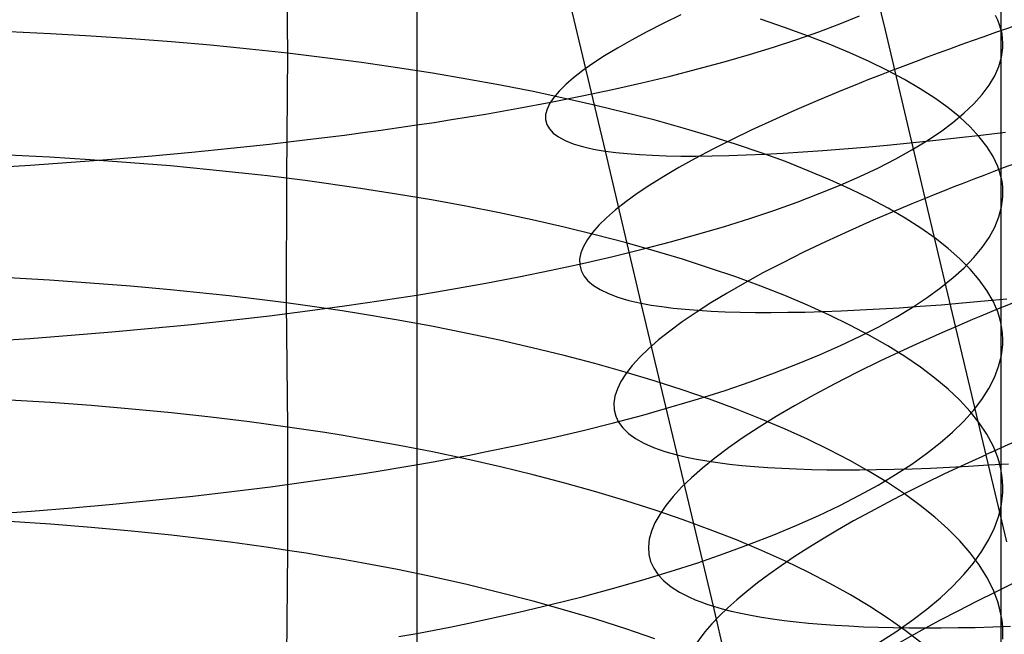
# Model space of a CAD drawing. Extents: x -383 to 1849, y -1185 to -529.
# Tile 527 of 656: x 415.65 to 427.01, y -1039.69 to -1032.6. Entities that reach past the tile are written whole.
import ezdxf

# ---------------------------------------------------------------- set-up
doc = ezdxf.new("R2010")
doc.units = 0
doc.layers.add('PREDEFINITO', color=7, linetype='CONTINUOUS')

msp = doc.modelspace()

# ---------------------------------------------------------------- linework, layer by layer
at = {"layer": 'PREDEFINITO'}
for p, q in [((422.41, -1034.117, 483.497), (421.57, -1030.589, 483.028)), ((426.972, -1031.006, 661.667), (426.973, -1032.712, 661.378)), ((425.639, -1032.722, 498.102), (425.286, -1031.233, 497.845)), ((418.729, -1031.537, 648.83), (418.74, -1032.988, 648.524)), ((420.233, -1031.846, 675.105), (420.232, -1033.816, 674.783)), ((423.076, -1032.646, 494.414), (422.886, -1032.743, 493.972)), ((423.28, -1032.547, 494.849), (423.076, -1032.646, 494.414)), ((424.477, -1032.69, 653.904), (424.2, -1032.597, 653.507)), ((425.113, -1032.65, 669.514), (425.341, -1032.558, 669.087)), ((426.936, -1032.605, 660.904), (426.911, -1032.552, 660.667)), ((426.956, -1032.659, 661.141), (426.936, -1032.605, 660.904)), ((416.008, -1032.766, 647.517), (415.533, -1032.743, 647.402)), ((422.886, -1032.743, 493.972), (422.71, -1032.837, 493.523)), ((424.741, -1032.786, 654.309), (424.477, -1032.69, 653.904)), ((424.617, -1032.829, 670.346), (424.871, -1032.74, 669.934)), ((424.871, -1032.74, 669.934), (425.113, -1032.65, 669.514)), ((425.991, -1034.206, 498.387), (425.639, -1032.722, 498.102)), ((426.973, -1032.712, 661.378), (426.956, -1032.659, 661.141)), ((426.985, -1032.766, 661.616), (426.973, -1032.712, 661.378)), ((426.973, -1032.712, 661.378), (426.973, -1034.41, 661.041)), ((416.478, -1032.792, 647.647), (416.008, -1032.766, 647.517)), ((416.943, -1032.823, 647.793), (416.478, -1032.792, 647.647)), ((417.402, -1032.858, 647.953), (416.943, -1032.823, 647.793)), ((417.855, -1032.897, 648.129), (417.402, -1032.858, 647.953)), ((422.71, -1032.837, 493.523), (422.548, -1032.929, 493.068)), ((424.35, -1032.917, 670.75), (424.617, -1032.829, 670.346)), ((424.992, -1032.883, 654.721), (424.741, -1032.786, 654.309)), ((426.992, -1032.819, 661.853), (426.985, -1032.766, 661.616)), ((426.996, -1032.873, 662.091), (426.992, -1032.819, 661.853)), ((426.995, -1032.927, 662.328), (426.996, -1032.873, 662.091)), ((418.079, -1032.918, 648.222), (417.855, -1032.897, 648.129)), ((418.302, -1032.941, 648.319), (418.079, -1032.918, 648.222)), ((418.522, -1032.964, 648.42), (418.302, -1032.941, 648.319)), ((418.74, -1032.988, 648.524), (418.522, -1032.964, 648.42)), ((418.74, -1032.988, 648.524), (418.729, -1034.431, 648.18)), ((418.957, -1033.013, 648.633), (418.74, -1032.988, 648.524)), ((422.548, -1032.929, 493.068), (422.4, -1033.018, 492.607)), ((424.07, -1033.003, 671.145), (424.35, -1032.917, 670.75)), ((425.23, -1032.983, 655.141), (424.992, -1032.883, 654.721)), ((425.454, -1033.084, 655.567), (425.23, -1032.983, 655.141)), ((426.98, -1033.034, 662.804), (426.995, -1032.927, 662.328)), ((419.171, -1033.04, 648.745), (418.957, -1033.013, 648.633)), ((419.384, -1033.067, 648.861), (419.171, -1033.04, 648.745)), ((419.594, -1033.095, 648.98), (419.384, -1033.067, 648.861)), ((420.009, -1033.155, 649.23), (419.594, -1033.095, 648.98)), ((422.4, -1033.018, 492.607), (422.266, -1033.105, 492.141)), ((423.474, -1033.17, 671.908), (423.778, -1033.087, 671.531)), ((423.778, -1033.087, 671.531), (424.07, -1033.003, 671.145)), ((425.665, -1033.187, 655.999), (425.454, -1033.084, 655.567)), ((426.948, -1033.142, 663.279), (426.98, -1033.034, 662.804)), ((420.414, -1033.219, 649.493), (420.009, -1033.155, 649.23)), ((422.147, -1033.189, 491.671), (422.042, -1033.271, 491.197)), ((422.266, -1033.105, 492.141), (422.147, -1033.189, 491.671)), ((423.157, -1033.251, 672.274), (423.474, -1033.17, 671.908)), ((425.746, -1033.176, 498.265), (425.591, -1033.236, 498.088)), ((425.861, -1033.292, 656.437), (425.665, -1033.187, 655.999)), ((426.9, -1033.25, 663.752), (426.948, -1033.142, 663.279)), ((420.811, -1033.286, 649.769), (420.414, -1033.219, 649.493)), ((421.198, -1033.357, 650.059), (420.811, -1033.286, 649.769)), ((422.042, -1033.271, 491.197), (421.951, -1033.349, 490.719)), ((422.491, -1033.406, 672.974), (422.83, -1033.329, 672.63)), ((422.83, -1033.329, 672.63), (423.157, -1033.251, 672.274)), ((425.438, -1033.296, 497.907), (425.289, -1033.356, 497.725)), ((425.591, -1033.236, 498.088), (425.438, -1033.296, 497.907)), ((426.042, -1033.398, 656.881), (425.861, -1033.292, 656.437)), ((426.835, -1033.358, 664.225), (426.9, -1033.25, 663.752)), ((421.575, -1033.431, 650.361), (421.198, -1033.357, 650.059)), ((421.943, -1033.509, 650.674), (421.575, -1033.431, 650.361)), ((421.875, -1033.424, 490.238), (421.814, -1033.497, 489.755)), ((421.951, -1033.349, 490.719), (421.875, -1033.424, 490.238)), ((422.141, -1033.48, 673.308), (422.491, -1033.406, 672.974)), ((425.143, -1033.415, 497.539), (424.86, -1033.533, 497.159)), ((425.289, -1033.356, 497.725), (425.143, -1033.415, 497.539)), ((426.209, -1033.506, 657.329), (426.042, -1033.398, 656.881)), ((426.754, -1033.466, 664.695), (426.835, -1033.358, 664.225)), ((421.408, -1033.622, 673.937), (421.78, -1033.553, 673.629)), ((421.814, -1033.497, 489.755), (421.768, -1033.566, 489.27)), ((421.78, -1033.553, 673.629), (422.141, -1033.48, 673.308)), ((422.3, -1033.59, 651), (421.943, -1033.509, 650.674)), ((424.86, -1033.533, 497.159), (424.591, -1033.649, 496.77)), ((426.361, -1033.616, 657.782), (426.209, -1033.506, 657.329)), ((426.658, -1033.573, 665.163), (426.754, -1033.466, 664.695)), ((421.026, -1033.69, 674.233), (421.408, -1033.622, 673.937)), ((421.736, -1033.632, 488.783), (421.72, -1033.695, 488.296)), ((421.768, -1033.566, 489.27), (421.736, -1033.632, 488.783)), ((422.646, -1033.674, 651.336), (422.3, -1033.59, 651)), ((424.591, -1033.649, 496.77), (424.335, -1033.763, 496.37)), ((426.497, -1033.726, 658.239), (426.361, -1033.616, 657.782)), ((426.546, -1033.681, 665.628), (426.658, -1033.573, 665.163)), ((420.434, -1033.786, 674.651), (420.634, -1033.754, 674.515)), ((420.634, -1033.754, 674.515), (420.831, -1033.722, 674.376)), ((420.831, -1033.722, 674.376), (421.026, -1033.69, 674.233)), ((421.72, -1033.695, 488.296), (421.719, -1033.754, 487.809)), ((421.719, -1033.754, 487.809), (421.733, -1033.809, 487.322)), ((422.982, -1033.761, 651.684), (422.646, -1033.674, 651.336)), ((423.306, -1033.851, 652.041), (422.982, -1033.761, 651.684)), ((424.335, -1033.763, 496.37), (424.092, -1033.876, 495.961)), ((426.418, -1033.787, 666.09), (426.546, -1033.681, 665.628)), ((426.617, -1033.838, 658.7), (426.497, -1033.726, 658.239)), ((419.611, -1033.904, 675.159), (419.82, -1033.876, 675.037)), ((419.82, -1033.876, 675.037), (420.027, -1033.846, 674.912)), ((420.027, -1033.846, 674.912), (420.232, -1033.816, 674.783)), ((420.232, -1033.816, 674.783), (420.434, -1033.786, 674.651)), ((420.232, -1033.816, 674.783), (420.233, -1035.778, 674.422)), ((421.733, -1033.809, 487.322), (421.763, -1033.861, 486.835)), ((421.763, -1033.861, 486.835), (421.808, -1033.91, 486.35)), ((423.619, -1033.945, 652.408), (423.306, -1033.851, 652.041)), ((424.092, -1033.876, 495.961), (423.863, -1033.987, 495.543)), ((426.118, -1033.998, 667.001), (426.276, -1033.893, 666.547)), ((426.276, -1033.893, 666.547), (426.418, -1033.787, 666.09)), ((426.722, -1033.951, 659.164), (426.617, -1033.838, 658.7)), ((426.74, -1033.932, 476.851), (427.026, -1033.897, 476.596)), ((418.533, -1034.036, 675.712), (418.971, -1033.985, 675.501)), ((418.971, -1033.985, 675.501), (419.4, -1033.932, 675.276)), ((419.4, -1033.932, 675.276), (419.611, -1033.904, 675.159)), ((421.808, -1033.91, 486.35), (421.869, -1033.954, 485.867)), ((421.869, -1033.954, 485.867), (421.945, -1033.995, 485.386)), ((421.945, -1033.995, 485.386), (422.037, -1034.032, 484.908)), ((423.92, -1034.04, 652.785), (423.619, -1033.945, 652.408)), ((423.863, -1033.987, 495.543), (423.647, -1034.096, 495.117)), ((425.921, -1034.022, 477.655), (426.188, -1033.994, 477.38)), ((425.946, -1034.103, 667.449), (426.118, -1033.998, 667.001)), ((426.188, -1033.994, 477.38), (426.461, -1033.964, 477.112)), ((426.461, -1033.964, 477.112), (426.74, -1033.932, 476.851)), ((426.81, -1034.064, 659.63), (426.722, -1033.951, 659.164)), ((417.638, -1034.129, 676.088), (418.089, -1034.084, 675.907)), ((418.089, -1034.084, 675.907), (418.533, -1034.036, 675.712)), ((422.037, -1034.032, 484.908), (422.145, -1034.064, 484.434)), ((422.145, -1034.064, 484.434), (422.205, -1034.079, 484.198)), ((422.205, -1034.079, 484.198), (422.27, -1034.093, 483.963)), ((422.27, -1034.093, 483.963), (422.338, -1034.105, 483.73)), ((422.338, -1034.105, 483.73), (422.41, -1034.117, 483.497)), ((422.823, -1035.872, 483.801), (422.41, -1034.117, 483.497)), ((422.41, -1034.117, 483.497), (422.531, -1034.133, 483.137)), ((423.647, -1034.096, 495.117), (423.445, -1034.203, 494.684)), ((424.208, -1034.139, 653.17), (423.92, -1034.04, 652.785)), ((424.687, -1034.127, 479.118), (424.919, -1034.11, 478.814)), ((424.919, -1034.11, 478.814), (425.159, -1034.092, 478.515)), ((425.159, -1034.092, 478.515), (425.406, -1034.071, 478.222)), ((425.406, -1034.071, 478.222), (425.66, -1034.047, 477.935)), ((425.66, -1034.047, 477.935), (425.921, -1034.022, 477.655)), ((425.76, -1034.206, 667.893), (425.946, -1034.103, 667.449)), ((426.881, -1034.179, 660.099), (426.81, -1034.064, 659.63)), ((415.997, -1034.188, 647.176), (415.522, -1034.163, 647.061)), ((416.467, -1034.217, 647.306), (415.997, -1034.188, 647.176)), ((416.247, -1034.246, 676.544), (416.716, -1034.21, 676.407)), ((416.932, -1034.251, 647.451), (416.467, -1034.217, 647.306)), ((416.716, -1034.21, 676.407), (417.18, -1034.171, 676.255)), ((417.18, -1034.171, 676.255), (417.638, -1034.129, 676.088)), ((422.531, -1034.133, 483.137), (422.662, -1034.146, 482.78)), ((422.662, -1034.146, 482.78), (422.802, -1034.157, 482.426)), ((422.802, -1034.157, 482.426), (422.951, -1034.165, 482.076)), ((422.951, -1034.165, 482.076), (423.11, -1034.171, 481.73)), ((423.11, -1034.171, 481.73), (423.278, -1034.174, 481.388)), ((423.445, -1034.203, 494.684), (423.257, -1034.308, 494.243)), ((423.278, -1034.174, 481.388), (423.454, -1034.174, 481.049)), ((423.454, -1034.174, 481.049), (423.639, -1034.173, 480.716)), ((423.639, -1034.173, 480.716), (423.833, -1034.168, 480.386)), ((423.833, -1034.168, 480.386), (424.034, -1034.161, 480.062)), ((424.034, -1034.161, 480.062), (424.244, -1034.152, 479.742)), ((424.485, -1034.239, 653.564), (424.208, -1034.139, 653.17)), ((424.244, -1034.152, 479.742), (424.461, -1034.141, 479.427)), ((424.461, -1034.141, 479.427), (424.687, -1034.127, 479.118)), ((424.749, -1034.343, 653.966), (424.485, -1034.239, 653.564)), ((425.559, -1034.309, 668.33), (425.76, -1034.206, 667.893)), ((426.342, -1035.684, 498.701), (425.991, -1034.206, 498.387)), ((426.911, -1034.236, 660.334), (426.881, -1034.179, 660.099)), ((426.936, -1034.294, 660.569), (426.911, -1034.236, 660.334)), ((415.296, -1034.31, 676.774), (415.774, -1034.28, 676.666)), ((415.774, -1034.28, 676.666), (416.247, -1034.246, 676.544)), ((417.391, -1034.289, 647.61), (416.932, -1034.251, 647.451)), ((417.844, -1034.332, 647.785), (417.391, -1034.289, 647.61)), ((418.068, -1034.355, 647.878), (417.844, -1034.332, 647.785)), ((423.257, -1034.308, 494.243), (423.082, -1034.41, 493.795)), ((424.999, -1034.448, 654.376), (424.749, -1034.343, 653.966)), ((425.345, -1034.41, 668.762), (425.559, -1034.309, 668.33)), ((426.956, -1034.352, 660.805), (426.936, -1034.294, 660.569)), ((426.973, -1034.41, 661.041), (426.956, -1034.352, 660.805)), ((418.29, -1034.379, 647.975), (418.068, -1034.355, 647.878)), ((418.511, -1034.404, 648.076), (418.29, -1034.379, 647.975)), ((418.729, -1034.431, 648.18), (418.511, -1034.404, 648.076)), ((418.729, -1034.431, 648.18), (418.728, -1035.869, 647.811)), ((418.946, -1034.458, 648.288), (418.729, -1034.431, 648.18)), ((419.16, -1034.487, 648.4), (418.946, -1034.458, 648.288)), ((423.082, -1034.41, 493.795), (422.922, -1034.51, 493.342)), ((425.237, -1034.556, 654.793), (424.999, -1034.448, 654.376)), ((425.117, -1034.51, 669.186), (425.345, -1034.41, 668.762)), ((426.985, -1034.468, 661.277), (426.973, -1034.41, 661.041)), ((426.973, -1034.41, 661.041), (426.973, -1037.784, 660.267)), ((419.373, -1034.516, 648.515), (419.16, -1034.487, 648.4)), ((419.583, -1034.547, 648.634), (419.373, -1034.516, 648.515)), ((419.998, -1034.612, 648.883), (419.583, -1034.547, 648.634)), ((422.922, -1034.51, 493.342), (422.776, -1034.608, 492.883)), ((424.876, -1034.608, 669.603), (425.117, -1034.51, 669.186)), ((425.46, -1034.665, 655.216), (425.237, -1034.556, 654.793)), ((426.993, -1034.526, 661.513), (426.985, -1034.468, 661.277)), ((426.996, -1034.585, 661.75), (426.993, -1034.526, 661.513)), ((420.403, -1034.681, 649.145), (419.998, -1034.612, 648.883)), ((420.8, -1034.753, 649.421), (420.403, -1034.681, 649.145)), ((422.776, -1034.608, 492.883), (422.644, -1034.703, 492.419)), ((424.621, -1034.705, 670.013), (424.876, -1034.608, 669.603)), ((425.67, -1034.777, 655.646), (425.46, -1034.665, 655.216)), ((426.099, -1034.662, 498.551), (425.944, -1034.726, 498.374)), ((426.98, -1034.76, 662.459), (426.995, -1034.643, 661.986)), ((426.995, -1034.643, 661.986), (426.996, -1034.585, 661.75)), ((421.187, -1034.83, 649.709), (420.8, -1034.753, 649.421)), ((422.526, -1034.796, 491.95), (422.423, -1034.886, 491.477)), ((422.644, -1034.703, 492.419), (422.526, -1034.796, 491.95)), ((424.074, -1034.894, 670.807), (424.354, -1034.801, 670.415)), ((424.354, -1034.801, 670.415), (424.621, -1034.705, 670.013)), ((425.792, -1034.789, 498.195), (425.644, -1034.852, 498.012)), ((425.866, -1034.89, 656.081), (425.67, -1034.777, 655.646)), ((425.944, -1034.726, 498.374), (425.792, -1034.789, 498.195)), ((426.949, -1034.877, 662.931), (426.98, -1034.76, 662.459)), ((421.565, -1034.911, 650.01), (421.187, -1034.83, 649.709)), ((421.933, -1034.995, 650.323), (421.565, -1034.911, 650.01)), ((422.423, -1034.886, 491.477), (422.334, -1034.973, 491.001)), ((423.782, -1034.986, 671.191), (424.074, -1034.894, 670.807)), ((425.498, -1034.915, 497.827), (425.218, -1035.039, 497.448)), ((425.644, -1034.852, 498.012), (425.498, -1034.915, 497.827)), ((426.047, -1035.005, 656.522), (425.866, -1034.89, 656.081)), ((426.901, -1034.995, 663.403), (426.949, -1034.877, 662.931)), ((422.29, -1035.082, 650.647), (421.933, -1034.995, 650.323)), ((422.334, -1034.973, 491.001), (422.26, -1035.057, 490.522)), ((423.477, -1035.076, 671.565), (423.782, -1034.986, 671.191)), ((426.213, -1035.122, 656.968), (426.047, -1035.005, 656.522)), ((426.837, -1035.112, 663.873), (426.901, -1034.995, 663.403)), ((422.201, -1035.138, 490.04), (422.156, -1035.216, 489.557)), ((422.26, -1035.057, 490.522), (422.201, -1035.138, 490.04)), ((422.637, -1035.173, 650.983), (422.29, -1035.082, 650.647)), ((423.161, -1035.164, 671.929), (423.477, -1035.076, 671.565)), ((425.218, -1035.039, 497.448), (424.95, -1035.163, 497.06)), ((426.364, -1035.24, 657.418), (426.213, -1035.122, 656.968)), ((426.756, -1035.229, 664.34), (426.837, -1035.112, 663.873)), ((422.156, -1035.216, 489.557), (422.127, -1035.291, 489.072)), ((422.494, -1035.333, 672.625), (422.833, -1035.25, 672.283)), ((422.973, -1035.268, 651.329), (422.637, -1035.173, 650.983)), ((422.833, -1035.25, 672.283), (423.161, -1035.164, 671.929)), ((424.95, -1035.163, 497.06), (424.696, -1035.284, 496.661)), ((426.5, -1035.359, 657.873), (426.364, -1035.24, 657.418)), ((426.66, -1035.346, 664.806), (426.756, -1035.229, 664.34)), ((422.127, -1035.291, 489.072), (422.112, -1035.362, 488.586)), ((422.112, -1035.362, 488.586), (422.113, -1035.43, 488.1)), ((422.144, -1035.414, 672.956), (422.494, -1035.333, 672.625)), ((423.297, -1035.365, 651.685), (422.973, -1035.268, 651.329)), ((423.611, -1035.466, 652.051), (423.297, -1035.365, 651.685)), ((424.696, -1035.284, 496.661), (424.455, -1035.405, 496.253)), ((426.619, -1035.48, 658.331), (426.5, -1035.359, 657.873)), ((426.548, -1035.462, 665.268), (426.66, -1035.346, 664.806)), ((421.782, -1035.492, 673.275), (422.144, -1035.414, 672.956)), ((422.113, -1035.43, 488.1), (422.129, -1035.495, 487.615)), ((423.912, -1035.569, 652.427), (423.611, -1035.466, 652.051)), ((424.455, -1035.405, 496.253), (424.227, -1035.523, 495.837)), ((426.421, -1035.577, 665.727), (426.548, -1035.462, 665.268)), ((426.723, -1035.602, 658.792), (426.619, -1035.48, 658.331)), ((415.997, -1035.607, 646.812), (415.522, -1035.579, 646.698)), ((421.028, -1035.641, 673.875), (421.41, -1035.568, 673.582)), ((421.41, -1035.568, 673.582), (421.782, -1035.492, 673.275)), ((422.129, -1035.495, 487.615), (422.161, -1035.556, 487.13)), ((422.161, -1035.556, 487.13), (422.208, -1035.613, 486.646)), ((424.201, -1035.675, 652.811), (423.912, -1035.569, 652.427)), ((424.227, -1035.523, 495.837), (424.013, -1035.64, 495.412)), ((426.279, -1035.692, 666.183), (426.421, -1035.577, 665.727)), ((426.811, -1035.725, 659.255), (426.723, -1035.602, 658.792)), ((416.467, -1035.639, 646.942), (415.997, -1035.607, 646.812)), ((416.931, -1035.675, 647.086), (416.467, -1035.639, 646.942)), ((417.391, -1035.716, 647.245), (416.931, -1035.675, 647.086)), ((420.436, -1035.745, 674.29), (420.636, -1035.711, 674.155)), ((420.636, -1035.711, 674.155), (420.833, -1035.676, 674.017)), ((420.833, -1035.676, 674.017), (421.028, -1035.641, 673.875)), ((422.208, -1035.613, 486.646), (422.271, -1035.666, 486.164)), ((422.271, -1035.666, 486.164), (422.349, -1035.715, 485.685)), ((422.349, -1035.715, 485.685), (422.444, -1035.761, 485.208)), ((424.013, -1035.64, 495.412), (423.813, -1035.755, 494.979)), ((424.478, -1035.784, 653.203), (424.201, -1035.675, 652.811)), ((426.122, -1035.807, 666.634), (426.279, -1035.692, 666.183)), ((426.692, -1037.157, 499.043), (426.342, -1035.684, 498.701)), ((417.843, -1035.763, 647.419), (417.391, -1035.716, 647.245)), ((418.067, -1035.787, 647.511), (417.843, -1035.763, 647.419)), ((418.29, -1035.813, 647.608), (418.067, -1035.787, 647.511)), ((418.51, -1035.841, 647.708), (418.29, -1035.813, 647.608)), ((419.821, -1035.842, 674.674), (420.028, -1035.811, 674.55)), ((420.028, -1035.811, 674.55), (420.233, -1035.778, 674.422)), ((420.233, -1035.778, 674.422), (420.436, -1035.745, 674.29)), ((420.233, -1035.778, 674.422), (420.233, -1039.681, 673.584)), ((422.444, -1035.761, 485.208), (422.554, -1035.802, 484.735)), ((422.554, -1035.802, 484.735), (422.615, -1035.821, 484.5)), ((422.615, -1035.821, 484.5), (422.681, -1035.839, 484.266)), ((423.813, -1035.755, 494.979), (423.627, -1035.867, 494.54)), ((424.742, -1035.895, 653.604), (424.478, -1035.784, 653.203)), ((425.95, -1035.92, 667.08), (426.122, -1035.807, 666.634)), ((426.782, -1035.846, 477.548), (427.041, -1035.821, 477.302)), ((426.882, -1035.848, 659.721), (426.811, -1035.725, 659.255)), ((418.728, -1035.869, 647.811), (418.51, -1035.841, 647.708)), ((418.945, -1035.899, 647.919), (418.728, -1035.869, 647.811)), ((418.728, -1035.869, 647.811), (418.741, -1037.301, 647.42)), ((419.159, -1035.929, 648.03), (418.945, -1035.899, 647.919)), ((418.971, -1035.961, 675.135), (419.4, -1035.903, 674.911)), ((419.372, -1035.961, 648.145), (419.159, -1035.929, 648.03)), ((419.4, -1035.903, 674.911), (419.612, -1035.873, 674.794)), ((419.612, -1035.873, 674.794), (419.821, -1035.842, 674.674)), ((422.681, -1035.839, 484.266), (422.75, -1035.856, 484.033)), ((422.75, -1035.856, 484.033), (422.823, -1035.872, 483.801)), ((423.656, -1039.368, 484.473), (422.823, -1035.872, 483.801)), ((422.823, -1035.872, 483.801), (422.937, -1035.893, 483.466)), ((422.937, -1035.893, 483.466), (423.059, -1035.911, 483.134)), ((423.059, -1035.911, 483.134), (423.19, -1035.928, 482.805)), ((423.19, -1035.928, 482.805), (423.329, -1035.942, 482.479)), ((423.329, -1035.942, 482.479), (423.475, -1035.953, 482.157)), ((423.627, -1035.867, 494.54), (423.455, -1035.978, 494.093)), ((424.994, -1036.009, 654.012), (424.742, -1035.895, 653.604)), ((425.347, -1035.95, 479.138), (425.572, -1035.938, 478.86)), ((425.572, -1035.938, 478.86), (425.802, -1035.924, 478.587)), ((425.764, -1036.032, 667.521), (425.95, -1035.92, 667.08)), ((425.802, -1035.924, 478.587), (426.039, -1035.907, 478.32)), ((426.039, -1035.907, 478.32), (426.281, -1035.889, 478.057)), ((426.281, -1035.889, 478.057), (426.529, -1035.868, 477.8)), ((426.529, -1035.868, 477.8), (426.782, -1035.846, 477.548)), ((426.911, -1035.911, 659.955), (426.882, -1035.848, 659.721)), ((426.935, -1035.973, 660.189), (426.911, -1035.911, 659.955)), ((418.088, -1036.067, 675.537), (418.533, -1036.016, 675.343)), ((418.533, -1036.016, 675.343), (418.971, -1035.961, 675.135)), ((419.582, -1035.994, 648.263), (419.372, -1035.961, 648.145)), ((419.997, -1036.064, 648.511), (419.582, -1035.994, 648.263)), ((423.455, -1035.978, 494.093), (423.296, -1036.087, 493.641)), ((423.475, -1035.953, 482.157), (423.63, -1035.963, 481.837)), ((423.63, -1035.963, 481.837), (423.792, -1035.97, 481.522)), ((423.792, -1035.97, 481.522), (423.962, -1035.975, 481.209)), ((423.962, -1035.975, 481.209), (424.139, -1035.978, 480.901)), ((424.139, -1035.978, 480.901), (424.323, -1035.979, 480.597)), ((424.323, -1035.979, 480.597), (424.514, -1035.977, 480.296)), ((424.514, -1035.977, 480.296), (424.713, -1035.974, 480)), ((424.713, -1035.974, 480), (424.918, -1035.968, 479.708)), ((424.918, -1035.968, 479.708), (425.129, -1035.96, 479.421)), ((425.231, -1036.125, 654.427), (424.994, -1036.009, 654.012)), ((425.129, -1035.96, 479.421), (425.347, -1035.95, 479.138)), ((425.564, -1036.143, 667.956), (425.764, -1036.032, 667.521)), ((426.956, -1036.035, 660.424), (426.935, -1035.973, 660.189)), ((426.972, -1036.098, 660.659), (426.956, -1036.035, 660.424)), ((416.714, -1036.203, 676.033), (417.178, -1036.161, 675.882)), ((417.178, -1036.161, 675.882), (417.636, -1036.116, 675.717)), ((417.636, -1036.116, 675.717), (418.088, -1036.067, 675.537)), ((420.402, -1036.138, 648.772), (419.997, -1036.064, 648.511)), ((420.799, -1036.216, 649.046), (420.402, -1036.138, 648.772)), ((423.296, -1036.087, 493.641), (423.152, -1036.193, 493.183)), ((425.456, -1036.243, 654.849), (425.231, -1036.125, 654.427)), ((425.35, -1036.253, 668.385), (425.564, -1036.143, 667.956)), ((426.451, -1036.143, 498.865), (426.297, -1036.21, 498.689)), ((426.984, -1036.161, 660.894), (426.972, -1036.098, 660.659)), ((426.991, -1036.224, 661.129), (426.984, -1036.161, 660.894)), ((415.293, -1036.31, 676.397), (415.771, -1036.278, 676.291)), ((415.771, -1036.278, 676.291), (416.245, -1036.242, 676.169)), ((416.245, -1036.242, 676.169), (416.714, -1036.203, 676.033)), ((421.186, -1036.299, 649.333), (420.799, -1036.216, 649.046)), ((423.152, -1036.193, 493.183), (423.022, -1036.296, 492.72)), ((425.122, -1036.361, 668.807), (425.35, -1036.253, 668.385)), ((425.666, -1036.363, 655.277), (425.456, -1036.243, 654.849)), ((426.146, -1036.277, 498.51), (425.998, -1036.343, 498.328)), ((426.297, -1036.21, 498.689), (426.146, -1036.277, 498.51)), ((426.994, -1036.287, 661.364), (426.991, -1036.224, 661.129)), ((421.564, -1036.385, 649.632), (421.186, -1036.299, 649.333)), ((421.932, -1036.475, 649.944), (421.564, -1036.385, 649.632)), ((422.906, -1036.398, 492.253), (422.805, -1036.496, 491.781)), ((423.022, -1036.296, 492.72), (422.906, -1036.398, 492.253)), ((424.881, -1036.468, 669.222), (425.122, -1036.361, 668.807)), ((425.862, -1036.485, 655.711), (425.666, -1036.363, 655.277)), ((425.998, -1036.343, 498.328), (425.854, -1036.409, 498.143)), ((426.978, -1036.476, 662.07), (426.993, -1036.35, 661.6)), ((426.993, -1036.35, 661.6), (426.994, -1036.287, 661.364)), ((422.289, -1036.569, 650.266), (421.932, -1036.475, 649.944)), ((422.805, -1036.496, 491.781), (422.718, -1036.592, 491.306)), ((424.627, -1036.573, 669.629), (424.881, -1036.468, 669.222)), ((425.854, -1036.409, 498.143), (425.575, -1036.541, 497.765)), ((426.044, -1036.609, 656.15), (425.862, -1036.485, 655.711)), ((426.946, -1036.603, 662.54), (426.978, -1036.476, 662.07)), ((422.636, -1036.667, 650.6), (422.289, -1036.569, 650.266)), ((422.718, -1036.592, 491.306), (422.646, -1036.685, 490.828)), ((424.36, -1036.676, 670.029), (424.627, -1036.573, 669.629)), ((425.575, -1036.541, 497.765), (425.309, -1036.671, 497.377)), ((426.21, -1036.735, 656.594), (426.044, -1036.609, 656.15)), ((426.897, -1036.73, 663.01), (426.946, -1036.603, 662.54)), ((422.646, -1036.685, 490.828), (422.589, -1036.775, 490.348)), ((422.971, -1036.768, 650.944), (422.636, -1036.667, 650.6)), ((424.081, -1036.777, 670.419), (424.36, -1036.676, 670.029)), ((425.309, -1036.671, 497.377), (425.057, -1036.8, 496.979)), ((426.362, -1036.862, 657.042), (426.21, -1036.735, 656.594)), ((426.833, -1036.856, 663.478), (426.897, -1036.73, 663.01)), ((422.589, -1036.775, 490.348), (422.547, -1036.861, 489.866)), ((423.296, -1036.872, 651.299), (422.971, -1036.768, 650.944)), ((423.789, -1036.877, 670.801), (424.081, -1036.777, 670.419)), ((425.057, -1036.8, 496.979), (424.818, -1036.928, 496.572)), ((422.519, -1036.945, 489.383), (422.507, -1037.025, 488.898)), ((422.547, -1036.861, 489.866), (422.519, -1036.945, 489.383)), ((423.609, -1036.98, 651.663), (423.296, -1036.872, 651.299)), ((423.485, -1036.974, 671.173), (423.789, -1036.877, 670.801)), ((424.818, -1036.928, 496.572), (424.592, -1037.054, 496.156)), ((426.498, -1036.99, 657.495), (426.362, -1036.862, 657.042)), ((426.752, -1036.983, 663.943), (426.833, -1036.856, 663.478)), ((416.008, -1037.019, 646.427), (415.533, -1036.989, 646.313)), ((416.478, -1037.053, 646.556), (416.008, -1037.019, 646.427)), ((416.944, -1037.093, 646.699), (416.478, -1037.053, 646.556)), ((422.507, -1037.025, 488.898), (422.51, -1037.102, 488.414)), ((422.842, -1037.162, 671.887), (423.169, -1037.069, 671.535)), ((423.169, -1037.069, 671.535), (423.485, -1036.974, 671.173)), ((423.911, -1037.091, 652.036), (423.609, -1036.98, 651.663)), ((424.592, -1037.054, 496.156), (424.381, -1037.179, 495.732)), ((426.618, -1037.12, 657.951), (426.498, -1036.99, 657.495)), ((426.655, -1037.108, 664.407), (426.752, -1036.983, 663.943)), ((417.403, -1037.137, 646.858), (416.944, -1037.093, 646.699)), ((417.856, -1037.187, 647.03), (417.403, -1037.137, 646.858)), ((418.08, -1037.213, 647.122), (417.856, -1037.187, 647.03)), ((422.503, -1037.252, 672.228), (422.842, -1037.162, 671.887)), ((422.51, -1037.102, 488.414), (422.528, -1037.175, 487.929)), ((422.528, -1037.175, 487.929), (422.562, -1037.245, 487.446)), ((424.2, -1037.204, 652.418), (423.911, -1037.091, 652.036)), ((424.381, -1037.179, 495.732), (424.183, -1037.302, 495.301)), ((426.543, -1037.234, 664.868), (426.655, -1037.108, 664.407)), ((426.722, -1037.251, 658.41), (426.618, -1037.12, 657.951)), ((427.039, -1038.623, 499.414), (426.692, -1037.157, 499.043)), ((418.302, -1037.241, 647.218), (418.08, -1037.213, 647.122)), ((418.523, -1037.27, 647.317), (418.302, -1037.241, 647.218)), ((418.741, -1037.301, 647.42), (418.523, -1037.27, 647.317)), ((418.958, -1037.332, 647.527), (418.741, -1037.301, 647.42)), ((418.741, -1037.301, 647.42), (418.741, -1038.723, 646.996)), ((422.153, -1037.339, 672.557), (422.503, -1037.252, 672.228)), ((422.562, -1037.245, 487.446), (422.611, -1037.311, 486.963)), ((424.183, -1037.302, 495.301), (423.998, -1037.422, 494.862)), ((424.477, -1037.321, 652.808), (424.2, -1037.204, 652.418)), ((426.415, -1037.359, 665.325), (426.543, -1037.234, 664.868)), ((426.81, -1037.383, 658.871), (426.722, -1037.251, 658.41)), ((419.172, -1037.365, 647.638), (418.958, -1037.332, 647.527)), ((419.385, -1037.399, 647.752), (419.172, -1037.365, 647.638)), ((419.595, -1037.435, 647.869), (419.385, -1037.399, 647.752)), ((421.792, -1037.424, 672.875), (422.153, -1037.339, 672.557)), ((422.611, -1037.311, 486.963), (422.676, -1037.373, 486.483)), ((422.676, -1037.373, 486.483), (422.757, -1037.431, 486.005)), ((424.741, -1037.44, 653.207), (424.477, -1037.321, 652.808)), ((426.272, -1037.483, 665.779), (426.415, -1037.359, 665.325)), ((426.881, -1037.516, 659.335), (426.81, -1037.383, 658.871)), ((420.009, -1037.509, 648.115), (419.595, -1037.435, 647.869)), ((420.415, -1037.588, 648.374), (420.009, -1037.509, 648.115)), ((421.038, -1037.584, 673.472), (421.42, -1037.506, 673.18)), ((421.42, -1037.506, 673.18), (421.792, -1037.424, 672.875)), ((422.757, -1037.431, 486.005), (422.853, -1037.485, 485.529)), ((422.853, -1037.485, 485.529), (422.966, -1037.535, 485.058)), ((423.998, -1037.422, 494.862), (423.828, -1037.541, 494.416)), ((424.992, -1037.562, 653.613), (424.741, -1037.44, 653.207)), ((426.115, -1037.606, 666.228), (426.272, -1037.483, 665.779)), ((426.911, -1037.583, 659.568), (426.881, -1037.516, 659.335)), ((420.811, -1037.672, 648.646), (420.415, -1037.588, 648.374)), ((420.646, -1037.66, 673.751), (420.843, -1037.623, 673.613)), ((420.843, -1037.623, 673.613), (421.038, -1037.584, 673.472)), ((422.966, -1037.535, 485.058), (423.028, -1037.559, 484.823)), ((423.028, -1037.559, 484.823), (423.094, -1037.581, 484.59)), ((423.094, -1037.581, 484.59), (423.164, -1037.602, 484.357)), ((423.164, -1037.602, 484.357), (423.239, -1037.622, 484.126)), ((423.239, -1037.622, 484.126), (423.345, -1037.647, 483.817)), ((423.345, -1037.647, 483.817), (423.459, -1037.67, 483.511)), ((423.828, -1037.541, 494.416), (423.672, -1037.658, 493.965)), ((425.23, -1037.686, 654.026), (424.992, -1037.562, 653.613)), ((425.943, -1037.728, 666.672), (426.115, -1037.606, 666.228)), ((426.936, -1037.65, 659.801), (426.911, -1037.583, 659.568)), ((420.039, -1037.767, 674.143), (420.244, -1037.732, 674.016)), ((420.244, -1037.732, 674.016), (420.446, -1037.697, 673.885)), ((420.446, -1037.697, 673.885), (420.646, -1037.66, 673.751)), ((421.198, -1037.759, 648.93), (420.811, -1037.672, 648.646)), ((421.576, -1037.851, 649.227), (421.198, -1037.759, 648.93)), ((423.459, -1037.67, 483.511), (423.579, -1037.691, 483.207)), ((423.672, -1037.658, 493.965), (423.53, -1037.773, 493.508)), ((423.579, -1037.691, 483.207), (423.707, -1037.711, 482.905)), ((423.707, -1037.711, 482.905), (423.842, -1037.728, 482.607)), ((423.842, -1037.728, 482.607), (423.983, -1037.743, 482.311)), ((423.983, -1037.743, 482.311), (424.131, -1037.756, 482.018)), ((424.131, -1037.756, 482.018), (424.285, -1037.767, 481.728)), ((425.454, -1037.812, 654.445), (425.23, -1037.686, 654.026)), ((425.756, -1037.849, 667.112), (425.943, -1037.728, 666.672)), ((426.377, -1037.763, 478.772), (426.6, -1037.751, 478.528)), ((426.6, -1037.751, 478.528), (426.827, -1037.738, 478.288)), ((426.827, -1037.738, 478.288), (427.06, -1037.723, 478.052)), ((426.956, -1037.717, 660.034), (426.936, -1037.65, 659.801)), ((426.973, -1037.784, 660.267), (426.956, -1037.717, 660.034)), ((418.982, -1037.93, 674.726), (419.411, -1037.867, 674.503)), ((419.411, -1037.867, 674.503), (419.623, -1037.835, 674.387)), ((419.623, -1037.835, 674.387), (419.832, -1037.802, 674.267)), ((419.832, -1037.802, 674.267), (420.039, -1037.767, 674.143)), ((421.943, -1037.948, 649.536), (421.576, -1037.851, 649.227)), ((423.53, -1037.773, 493.508), (423.402, -1037.885, 493.046)), ((424.285, -1037.767, 481.728), (424.446, -1037.776, 481.441)), ((424.446, -1037.776, 481.441), (424.613, -1037.784, 481.158)), ((424.613, -1037.784, 481.158), (424.786, -1037.789, 480.878)), ((424.786, -1037.789, 480.878), (424.965, -1037.792, 480.601)), ((424.965, -1037.792, 480.601), (425.15, -1037.794, 480.328)), ((425.15, -1037.794, 480.328), (425.341, -1037.793, 480.059)), ((425.341, -1037.793, 480.059), (425.537, -1037.791, 479.793)), ((425.665, -1037.941, 654.871), (425.454, -1037.812, 654.445)), ((425.537, -1037.791, 479.793), (425.739, -1037.787, 479.532)), ((425.556, -1037.969, 667.545), (425.756, -1037.849, 667.112)), ((425.739, -1037.787, 479.532), (425.947, -1037.781, 479.274)), ((425.947, -1037.781, 479.274), (426.159, -1037.773, 479.021)), ((426.159, -1037.773, 479.021), (426.377, -1037.763, 478.772)), ((426.984, -1037.852, 660.501), (426.973, -1037.784, 660.267)), ((426.973, -1037.784, 660.267), (426.973, -1039.46, 659.831)), ((426.992, -1037.919, 660.735), (426.984, -1037.852, 660.501)), ((418.545, -1037.989, 674.934), (418.982, -1037.93, 674.726)), ((422.3, -1038.048, 649.856), (421.943, -1037.948, 649.536)), ((423.402, -1037.885, 493.046), (423.289, -1037.995, 492.579)), ((425.341, -1038.087, 667.973), (425.556, -1037.969, 667.545)), ((425.861, -1038.071, 655.302), (425.665, -1037.941, 654.871)), ((426.995, -1037.987, 660.969), (426.992, -1037.919, 660.735)), ((426.994, -1038.055, 661.203), (426.995, -1037.987, 660.969)), ((417.19, -1038.145, 675.471), (417.648, -1038.096, 675.306)), ((417.648, -1038.096, 675.306), (418.1, -1038.044, 675.127)), ((418.1, -1038.044, 675.127), (418.545, -1037.989, 674.934)), ((422.646, -1038.152, 650.187), (422.3, -1038.048, 649.856)), ((423.289, -1037.995, 492.579), (423.19, -1038.102, 492.109)), ((425.113, -1038.204, 668.393), (425.341, -1038.087, 667.973)), ((426.042, -1038.204, 655.738), (425.861, -1038.071, 655.302)), ((426.979, -1038.191, 661.671), (426.994, -1038.055, 661.203)), ((416.257, -1038.232, 675.757), (416.726, -1038.19, 675.621)), ((416.726, -1038.19, 675.621), (417.19, -1038.145, 675.471)), ((422.982, -1038.259, 650.528), (422.646, -1038.152, 650.187)), ((423.105, -1038.206, 491.635), (423.036, -1038.308, 491.158)), ((423.19, -1038.102, 492.109), (423.105, -1038.206, 491.635)), ((424.872, -1038.319, 668.807), (425.113, -1038.204, 668.393)), ((426.209, -1038.338, 656.18), (426.042, -1038.204, 655.738)), ((426.947, -1038.326, 662.139), (426.979, -1038.191, 661.671)), ((415.305, -1038.304, 675.985), (415.783, -1038.27, 675.878)), ((415.783, -1038.27, 675.878), (416.257, -1038.232, 675.757)), ((423.036, -1038.308, 491.158), (422.981, -1038.407, 490.679)), ((423.306, -1038.371, 650.88), (422.982, -1038.259, 650.528)), ((424.618, -1038.432, 669.213), (424.872, -1038.319, 668.807)), ((426.899, -1038.462, 662.605), (426.947, -1038.326, 662.139)), ((416.008, -1038.421, 646.008), (415.533, -1038.39, 645.895)), ((416.478, -1038.458, 646.136), (416.008, -1038.421, 646.008)), ((422.981, -1038.407, 490.679), (422.94, -1038.502, 490.198)), ((423.619, -1038.485, 651.241), (423.306, -1038.371, 650.88)), ((424.351, -1038.544, 669.611), (424.618, -1038.432, 669.213)), ((426.361, -1038.474, 656.626), (426.209, -1038.338, 656.18)), ((416.943, -1038.501, 646.279), (416.478, -1038.458, 646.136)), ((417.402, -1038.548, 646.436), (416.943, -1038.501, 646.279)), ((417.855, -1038.601, 646.608), (417.402, -1038.548, 646.436)), ((422.94, -1038.502, 490.198), (422.915, -1038.595, 489.715)), ((423.92, -1038.603, 651.611), (423.619, -1038.485, 651.241)), ((424.071, -1038.653, 670.001), (424.351, -1038.544, 669.611)), ((426.497, -1038.611, 657.075), (426.361, -1038.474, 656.626)), ((426.834, -1038.598, 663.071), (426.899, -1038.462, 662.605)), ((418.079, -1038.63, 646.699), (417.855, -1038.601, 646.608)), ((418.302, -1038.659, 646.795), (418.079, -1038.63, 646.699)), ((418.522, -1038.691, 646.893), (418.302, -1038.659, 646.795)), ((422.915, -1038.595, 489.715), (422.905, -1038.684, 489.232)), ((423.779, -1038.76, 670.381), (424.071, -1038.653, 670.001)), ((424.209, -1038.724, 651.99), (423.92, -1038.603, 651.611)), ((426.617, -1038.75, 657.528), (426.497, -1038.611, 657.075)), ((426.753, -1038.733, 663.534), (426.834, -1038.598, 663.071)), ((418.741, -1038.723, 646.996), (418.522, -1038.691, 646.893)), ((418.741, -1038.723, 646.996), (418.73, -1040.135, 646.539)), ((418.957, -1038.757, 647.102), (418.741, -1038.723, 646.996)), ((419.172, -1038.792, 647.212), (418.957, -1038.757, 647.102)), ((422.905, -1038.684, 489.232), (422.91, -1038.77, 488.749)), ((422.91, -1038.77, 488.749), (422.931, -1038.852, 488.266)), ((423.474, -1038.865, 670.752), (423.779, -1038.76, 670.381)), ((424.485, -1038.848, 652.377), (424.209, -1038.724, 651.99)), ((426.722, -1038.89, 657.985), (426.617, -1038.75, 657.528)), ((426.657, -1038.869, 663.994), (426.753, -1038.733, 663.534)), ((419.384, -1038.828, 647.325), (419.172, -1038.792, 647.212)), ((419.594, -1038.866, 647.442), (419.384, -1038.828, 647.325)), ((420.009, -1038.945, 647.686), (419.594, -1038.866, 647.442)), ((422.931, -1038.852, 488.266), (422.967, -1038.93, 487.783)), ((423.158, -1038.967, 671.113), (423.474, -1038.865, 670.752)), ((424.749, -1038.975, 652.772), (424.485, -1038.848, 652.377)), ((426.544, -1039.003, 664.452), (426.657, -1038.869, 663.994)), ((426.81, -1039.031, 658.443), (426.722, -1038.89, 657.985)), ((420.414, -1039.029, 647.943), (420.009, -1038.945, 647.686)), ((422.831, -1039.067, 671.463), (423.158, -1038.967, 671.113)), ((422.967, -1038.93, 487.783), (423.018, -1039.005, 487.302)), ((423.018, -1039.005, 487.302), (423.085, -1039.076, 486.823)), ((424.999, -1039.104, 653.175), (424.749, -1038.975, 652.772)), ((426.417, -1039.137, 664.907), (426.544, -1039.003, 664.452)), ((420.811, -1039.118, 648.214), (420.414, -1039.029, 647.943)), ((421.197, -1039.212, 648.497), (420.811, -1039.118, 648.214)), ((422.492, -1039.164, 671.803), (422.831, -1039.067, 671.463)), ((423.085, -1039.076, 486.823), (423.167, -1039.143, 486.346)), ((425.237, -1039.236, 653.585), (424.999, -1039.104, 653.175)), ((426.881, -1039.173, 658.904), (426.81, -1039.031, 658.443)), ((421.575, -1039.31, 648.792), (421.197, -1039.212, 648.497)), ((422.142, -1039.258, 672.131), (422.492, -1039.164, 671.803)), ((423.167, -1039.143, 486.346), (423.265, -1039.206, 485.872)), ((423.265, -1039.206, 485.872), (423.38, -1039.264, 485.402)), ((425.46, -1039.371, 654.001), (425.237, -1039.236, 653.585)), ((426.274, -1039.27, 665.357), (426.417, -1039.137, 664.907)), ((426.911, -1039.245, 659.136), (426.881, -1039.173, 658.904)), ((421.409, -1039.437, 672.751), (421.781, -1039.349, 672.447)), ((421.942, -1039.412, 649.099), (421.575, -1039.31, 648.792)), ((421.781, -1039.349, 672.447), (422.142, -1039.258, 672.131)), ((423.38, -1039.264, 485.402), (423.443, -1039.292, 485.168)), ((423.443, -1039.292, 485.168), (423.51, -1039.318, 484.935)), ((423.51, -1039.318, 484.935), (423.581, -1039.344, 484.704)), ((423.581, -1039.344, 484.704), (423.656, -1039.368, 484.473)), ((426.117, -1039.402, 665.804), (426.274, -1039.27, 665.357)), ((426.936, -1039.316, 659.367), (426.911, -1039.245, 659.136)), ((426.956, -1039.388, 659.599), (426.936, -1039.316, 659.367)), ((421.027, -1039.521, 673.042), (421.409, -1039.437, 672.751)), ((422.299, -1039.518, 649.417), (421.942, -1039.412, 649.099)), ((424.064, -1041.104, 484.877), (423.656, -1039.368, 484.473)), ((423.656, -1039.368, 484.473), (423.755, -1039.397, 484.19)), ((423.755, -1039.397, 484.19), (423.859, -1039.423, 483.909)), ((423.859, -1039.423, 483.909), (423.97, -1039.448, 483.63)), ((423.97, -1039.448, 483.63), (424.086, -1039.471, 483.354)), ((425.67, -1039.507, 654.423), (425.46, -1039.371, 654.001)), ((425.945, -1039.532, 666.245), (426.117, -1039.402, 665.804)), ((426.973, -1039.46, 659.831), (426.956, -1039.388, 659.599)), ((426.985, -1039.532, 660.063), (426.973, -1039.46, 659.831)), ((426.973, -1039.46, 659.831), (426.973, -1042.78, 658.847)), ((420.635, -1039.603, 673.32), (420.832, -1039.563, 673.183)), ((420.832, -1039.563, 673.183), (421.027, -1039.521, 673.042)), ((422.645, -1039.629, 649.746), (422.299, -1039.518, 649.417)), ((424.086, -1039.471, 483.354), (424.209, -1039.493, 483.079)), ((424.209, -1039.493, 483.079), (424.337, -1039.512, 482.807)), ((424.337, -1039.512, 482.807), (424.47, -1039.53, 482.537)), ((424.47, -1039.53, 482.537), (424.609, -1039.547, 482.27)), ((424.609, -1039.547, 482.27), (424.754, -1039.561, 482.006)), ((424.754, -1039.561, 482.006), (424.904, -1039.574, 481.744)), ((424.904, -1039.574, 481.744), (425.059, -1039.585, 481.485)), ((425.866, -1039.646, 654.851), (425.67, -1039.507, 654.423)), ((425.758, -1039.662, 666.682), (425.945, -1039.532, 666.245)), ((426.993, -1039.604, 660.296), (426.985, -1039.532, 660.063)), ((420.028, -1039.718, 673.711), (420.233, -1039.681, 673.584)), ((420.233, -1039.681, 673.584), (420.435, -1039.642, 673.454)), ((420.233, -1039.681, 673.584), (420.233, -1041.618, 673.108)), ((420.435, -1039.642, 673.454), (420.635, -1039.603, 673.32)), ((422.981, -1039.743, 650.085), (422.645, -1039.629, 649.746)), ((425.059, -1039.585, 481.485), (425.219, -1039.595, 481.229)), ((425.219, -1039.595, 481.229), (425.385, -1039.603, 480.976)), ((425.385, -1039.603, 480.976), (425.555, -1039.609, 480.725)), ((425.555, -1039.609, 480.725), (425.73, -1039.613, 480.478)), ((425.558, -1039.79, 667.112), (425.758, -1039.662, 666.682)), ((425.73, -1039.613, 480.478), (425.91, -1039.616, 480.235)), ((426.047, -1039.787, 655.284), (425.866, -1039.646, 654.851)), ((425.91, -1039.616, 480.235), (426.094, -1039.617, 479.994)), ((426.094, -1039.617, 479.994), (426.284, -1039.617, 479.757)), ((426.284, -1039.617, 479.757), (426.477, -1039.614, 479.524)), ((426.477, -1039.614, 479.524), (426.675, -1039.611, 479.294)), ((426.675, -1039.611, 479.294), (426.877, -1039.605, 479.067)), ((426.877, -1039.605, 479.067), (427.084, -1039.598, 478.845)), ((426.996, -1039.676, 660.529), (426.993, -1039.604, 660.296)), ((426.995, -1039.749, 660.761), (426.996, -1039.676, 660.529))]:
    msp.add_line(p, q, dxfattribs=at)
at = {"layer": 'PREDEFINITO', "extrusion": (0.220391, -0.965954, 0.135503)}
msp.add_arc((195.943, 334.167, 1159.347), 14.757, 113.1466, 136.3886, dxfattribs=at)
at = {"layer": 'PREDEFINITO', "extrusion": (0.219711, -0.963318, 0.154098)}
msp.add_arc((195.971, 312.461, 1167.153), 14.643, 115.4953, 136.4637, dxfattribs=at)
at = {"layer": 'PREDEFINITO', "extrusion": (0.218971, -0.96033, 0.172682)}
msp.add_arc((195.963, 290.585, 1174.564), 14.5, 117.8616, 136.564, dxfattribs=at)
at = {"layer": 'PREDEFINITO', "extrusion": (0.21821, -0.957017, 0.191058)}
msp.add_arc((195.905, 268.703, 1181.528), 14.394, 120.2044, 136.5592, dxfattribs=at)
at = {"layer": 'PREDEFINITO', "extrusion": (0.218143, -0.957025, 0.191092)}
msp.add_arc((196.446, 268.319, 1181.526), 14.97, 136.8262, 230.6791, dxfattribs=at)
at = {"layer": 'PREDEFINITO', "extrusion": (0.217309, -0.953367, 0.209447)}
msp.add_arc((196.469, 246.192, 1188.091), 14.972, 136.8726, 227.2823, dxfattribs=at)

doc.saveas('drawing.dxf')
